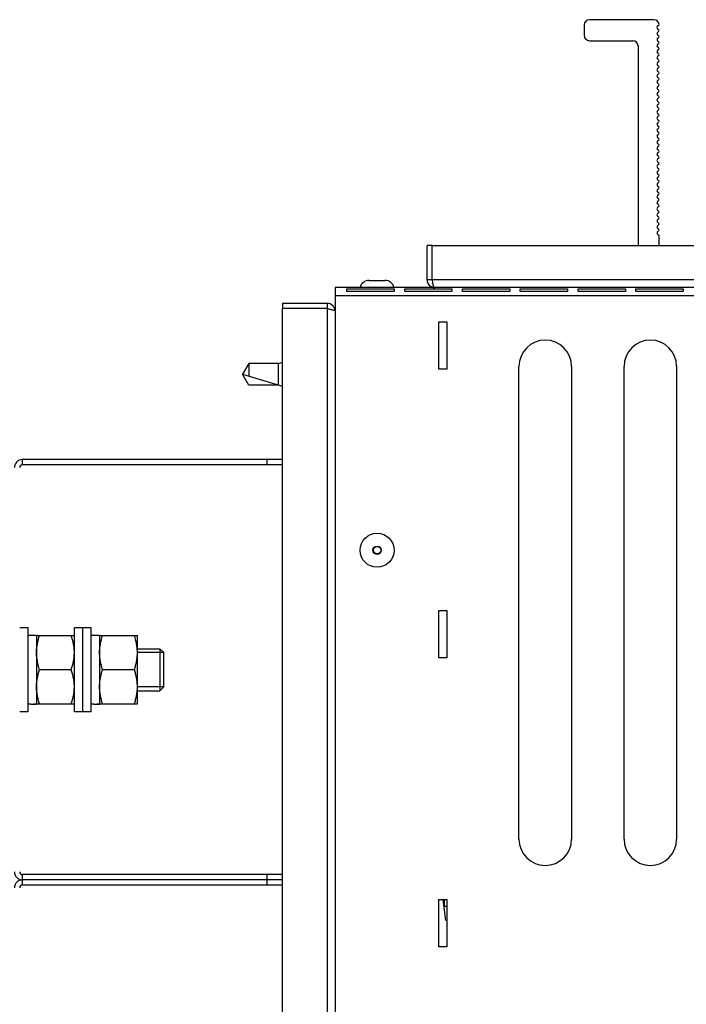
# Model space of a CAD drawing. Header units: millimetres. Extents: x -165365 to -33565, y 7406 to 103342.
# Tile 266 of 352: x -79855 to -79728, y 72969 to 73156. Entities that reach past the tile are written whole.
import ezdxf

# ---------------------------------------------------------------- set-up
doc = ezdxf.new("R2010")
doc.units = ezdxf.units.MM
doc.header["$MEASUREMENT"] = 0
doc.layers.add('02___PRT_ALL_AXES', color=7, linetype='Continuous')

# ---------------------------------------------------------------- blocks, each defined once
blk = doc.blocks.new('VVS075_H_eh_t')
at = {"color": 7, "linetype": 'Continuous'}
for p, q in [((219.29, 238.4), (219.29, 240)), ((235.29, 238.4), (235.29, 240)), ((186.29, 190), (186.29, 239.5)), ((188.29, 239.5), (186.29, 239.5)), ((187.29, 190), (187.29, 239.5)), ((188.29, 190), (188.29, 239.5)), ((219.29, 238.4), (235.29, 238.4)), ((220.75, 237.9), (220.75, 238.4)), ((233.83, 236.8), (233.83, 238.4)), ((266.29, 190), (266.29, 239.5)), ((267.29, 239.5), (266.29, 239.5)), ((267.29, 190), (267.29, 239.5)), ((220.75, 236.8), (220.75, 237.3)), ((233.83, 236.8), (220.75, 236.8)), ((220.79, 236.8), (220.79, 229.6)), ((227.29, 230.18), (227.29, 236.22)), ((233.79, 236.8), (233.79, 229.6)), ((219.29, 226.4), (219.29, 229.6)), ((219.29, 229.6), (235.29, 229.6)), ((235.29, 226.4), (235.29, 229.6)), ((219.29, 228), (235.29, 228)), ((219.29, 226.4), (235.29, 226.4)), ((220.75, 225.9), (220.75, 226.4)), ((220.75, 224.8), (220.75, 225.3)), ((233.83, 224.8), (233.83, 226.4)), ((233.83, 224.8), (220.75, 224.8)), ((220.79, 224.8), (220.79, 217.6)), ((227.29, 218.18), (227.29, 224.22)), ((233.79, 224.8), (233.79, 217.6)), ((220.79, 217.6), (233.79, 217.6)), ((223.29, 217.6), (223.29, 213.35)), ((231.29, 217.6), (231.29, 213.35)), ((223.29, 213.35), (224.04, 212.6)), ((231.29, 213.35), (223.29, 213.35)), ((224.04, 212.6), (230.54, 212.6)), ((231.29, 213.35), (230.54, 212.6)), ((283.54, 197.6), (281.26, 190)), ((281.49, 196.42), (283.54, 197.6)), ((285.59, 196.42), (283.54, 197.6)), ((281.49, 190.77), (281.49, 196.42)), ((285.59, 196.42), (283.19, 196.42)), ((285.59, 190.77), (285.59, 196.42)), ((188.29, 193), (186.29, 193)), ((267.29, 193), (266.29, 193)), ((-1.96, 190), (296.04, 190)), ((281.49, 190.77), (285.59, 190.77)), ((285.59, 190.77), (285.82, 190)), ((296.04, 181.5), (296.04, 190)), ((297.04, 190), (296.04, 190)), ((297.04, 181.5), (297.04, 190)), ((296.04, 181.5), (-1.96, 181.5)), ((300.04, 180), (-1.46, 180)), ((296.04, 181.5), (296, 181.32)), ((297.04, 181.5), (296.04, 181.5)), ((298.54, 180), (298.54, 0)), ((300.04, 1.5), (300.04, 180)), ((299.31, 168.75), (299.31, 177.75)), ((299.31, 177.75), (299.83, 177.75)), ((299.83, 177.75), (299.83, 168.75)), ((301.42, 173.5), (301.42, 170.5)), ((299.83, 168.75), (299.31, 168.75)), ((299.31, 157.75), (299.31, 166.75)), ((299.31, 166.75), (299.83, 166.75)), ((299.83, 166.75), (299.83, 157.75)), ((301.54, 161.5), (301.54, 162.5)), ((301.54, 162.5), (308.04, 162.5)), ((301.54, 20), (301.54, 161.5)), ((301.54, 161.5), (308.04, 161.5)), ((308.04, 161.5), (308.04, 162.5)), ((308.04, 161.5), (308.04, 20)), ((174.54, 158.75), (174.54, 160.25)), ((174.54, 160.25), (183.54, 160.25)), ((183.54, 159.5), (179.58, 159)), ((183.54, 160.25), (183.54, 158.75)), ((229.54, 158.75), (229.54, 160.25)), ((229.54, 160.25), (238.54, 160.25)), ((238.54, 160.25), (238.54, 158.75)), ((284.54, 158.75), (284.54, 160.25)), ((284.54, 160.25), (293.54, 160.25)), ((293.54, 160.25), (293.54, 158.75)), ((183.54, 158.75), (174.54, 158.75)), ((238.54, 158.75), (229.54, 158.75)), ((293.54, 158.75), (284.54, 158.75)), ((299.83, 157.75), (299.31, 157.75)), ((299.31, 146.75), (299.31, 155.75)), ((299.31, 155.75), (299.83, 155.75)), ((299.83, 155.75), (299.83, 146.75)), ((299.83, 146.75), (299.31, 146.75)), ((195.04, 145), (285.04, 145)), ((299.31, 135.75), (299.31, 144.75)), ((299.31, 144.75), (299.83, 144.75)), ((299.83, 144.75), (299.83, 135.75)), ((285.04, 135), (195.04, 135)), ((299.83, 135.75), (299.31, 135.75)), ((299.31, 124.75), (299.31, 133.75)), ((299.31, 133.75), (299.83, 133.75)), ((299.83, 133.75), (299.83, 124.75)), ((347.04, 131.6), (347.04, 123.35)), ((350.04, 132.6), (348.04, 132.6)), ((351.04, 119.35), (351.04, 131.6)), ((195.04, 125), (285.04, 125)), ((299.83, 124.75), (299.31, 124.75)), ((299.31, 113.75), (299.31, 122.75)), ((299.31, 122.75), (299.83, 122.75)), ((299.83, 122.75), (299.83, 113.75)), ((346.04, 122.35), (308.04, 122.35)), ((308.04, 118.35), (309.88, 118.35)), ((285.04, 115), (195.04, 115)), ((299.83, 113.75), (299.31, 113.75))]:
    blk.add_line(p, q, dxfattribs=at)
at = {"color": 2, "linetype": 'Continuous'}
for p, q in [((224.04, 212.6), (224.04, 217.6)), ((230.54, 212.6), (230.54, 217.6))]:
    blk.add_line(p, q, dxfattribs=at)
at = {"color": 7, "linetype": 'Continuous'}
for radius in [3.25, 0.8, 0.7]:
    blk.add_circle((250.04, 172), radius, dxfattribs=at)
for centre, radius, start, end in [((185.79, 239.5), 1.5, 0, 90), ((185.79, 239.5), 0.5, 0, 90), ((188.79, 239.5), 1.5, 90, 180), ((188.79, 239.5), 0.5, 90, 180), ((265.79, 239.5), 1.5, 0, 90), ((265.79, 239.5), 0.5, 0, 90), ((295.54, 181.5), 1.5, 270, 0), ((299.62, 173.5), 1.8, 0, 76.4638), ((299.62, 170.5), 1.8, 283.5362, 0), ((301.54, 161), 1.5, 90, 180), ((195.04, 140), 5, 90, 270), ((285.04, 140), 5, 270, 90), ((348.04, 131.6), 1, 90, 180), ((350.04, 131.6), 1, 0, 90), ((195.04, 120), 5, 90, 270), ((285.04, 120), 5, 270, 90), ((346.04, 123.35), 1, 270, 0), ((309.88, 118.55), 0.2, 270, 340.5288), ((310.44, 118.35), 0.4, 19.4712, 160.5288), ((311.01, 118.55), 0.2, 199.4712, 275.3215), ((311.03, 118.55), 0.2, 270, 340.5288), ((311.59, 118.35), 0.4, 19.4712, 160.5288), ((312.16, 118.55), 0.2, 199.4712, 275.3215), ((312.18, 118.55), 0.2, 270, 340.5288), ((312.74, 118.35), 0.4, 19.4712, 160.5288), ((313.31, 118.55), 0.2, 199.4712, 275.3215), ((313.33, 118.55), 0.2, 270, 340.5288), ((313.89, 118.35), 0.4, 19.4712, 160.5288), ((314.46, 118.55), 0.2, 199.4712, 275.3215), ((314.48, 118.55), 0.2, 270, 340.5288), ((315.04, 118.35), 0.4, 19.4712, 160.5288), ((315.61, 118.55), 0.2, 199.4712, 275.3215), ((315.63, 118.55), 0.2, 270, 340.5288), ((316.19, 118.35), 0.4, 19.4712, 160.5288), ((316.76, 118.55), 0.2, 199.4712, 275.3215), ((316.78, 118.55), 0.2, 270, 340.5288), ((317.34, 118.35), 0.4, 19.4712, 160.5288), ((317.91, 118.55), 0.2, 199.4712, 275.3215), ((317.93, 118.55), 0.2, 270, 340.5288), ((318.49, 118.35), 0.4, 19.4712, 160.5288), ((319.06, 118.55), 0.2, 199.4712, 275.3215), ((319.08, 118.55), 0.2, 270, 340.5288), ((319.64, 118.35), 0.4, 19.4712, 160.5288), ((320.21, 118.55), 0.2, 199.4712, 275.3215), ((320.23, 118.55), 0.2, 270, 340.5288), ((320.79, 118.35), 0.4, 19.4712, 160.5288), ((321.36, 118.55), 0.2, 199.4712, 275.3215), ((321.38, 118.55), 0.2, 270, 340.5288), ((321.94, 118.35), 0.4, 19.4712, 160.5288), ((322.51, 118.55), 0.2, 199.4712, 275.3215), ((322.53, 118.55), 0.2, 270, 340.5288), ((323.09, 118.35), 0.4, 19.4712, 160.5288), ((323.66, 118.55), 0.2, 199.4712, 275.3215), ((323.68, 118.55), 0.2, 270, 340.5288), ((324.24, 118.35), 0.4, 19.4712, 160.5288), ((324.81, 118.55), 0.2, 199.4712, 275.3215), ((324.83, 118.55), 0.2, 270, 340.5288), ((325.39, 118.35), 0.4, 19.4712, 160.5288), ((325.96, 118.55), 0.2, 199.4712, 275.3215), ((325.98, 118.55), 0.2, 270, 340.5288), ((326.54, 118.35), 0.4, 19.4712, 160.5288), ((327.11, 118.55), 0.2, 199.4712, 275.3215), ((327.13, 118.55), 0.2, 270, 340.5288), ((327.69, 118.35), 0.4, 19.4712, 160.5288), ((328.26, 118.55), 0.2, 199.4712, 275.3215), ((328.28, 118.55), 0.2, 270, 340.5288), ((328.84, 118.35), 0.4, 19.4712, 160.5288), ((329.41, 118.55), 0.2, 199.4712, 275.3215), ((329.43, 118.55), 0.2, 270, 340.5288), ((329.99, 118.35), 0.4, 19.4712, 160.5288), ((330.56, 118.55), 0.2, 199.4712, 275.3215), ((330.58, 118.55), 0.2, 270, 340.5288), ((331.14, 118.35), 0.4, 19.4712, 160.5288), ((331.71, 118.55), 0.2, 199.4712, 275.3215), ((331.73, 118.55), 0.2, 270, 340.5288), ((332.29, 118.35), 0.4, 19.4712, 160.5288), ((332.86, 118.55), 0.2, 199.4712, 275.3215), ((332.88, 118.55), 0.2, 270, 340.5288), ((333.44, 118.35), 0.4, 19.4712, 160.5288), ((334.01, 118.55), 0.2, 199.4712, 275.3215), ((334.03, 118.55), 0.2, 270, 340.5288), ((334.59, 118.35), 0.4, 19.4712, 160.5288), ((335.16, 118.55), 0.2, 199.4712, 275.3215), ((335.18, 118.55), 0.2, 270, 340.5288), ((335.74, 118.35), 0.4, 19.4712, 160.5288), ((336.31, 118.55), 0.2, 199.4712, 275.3215), ((336.33, 118.55), 0.2, 270, 340.5288), ((336.89, 118.35), 0.4, 19.4712, 160.5288), ((337.46, 118.55), 0.2, 199.4712, 275.3215), ((337.48, 118.55), 0.2, 270, 340.5288), ((338.04, 118.35), 0.4, 19.4712, 160.5288), ((338.61, 118.55), 0.2, 199.4712, 275.3215), ((338.63, 118.55), 0.2, 270, 340.5288), ((339.19, 118.35), 0.4, 19.4712, 160.5288), ((339.76, 118.55), 0.2, 199.4712, 275.3215), ((339.78, 118.55), 0.2, 270, 340.5288), ((340.34, 118.35), 0.4, 19.4712, 160.5288), ((340.91, 118.55), 0.2, 199.4712, 275.3215), ((340.93, 118.55), 0.2, 270, 340.5288), ((341.49, 118.35), 0.4, 19.4712, 160.5288), ((342.06, 118.55), 0.2, 199.4712, 275.3215), ((342.08, 118.55), 0.2, 270, 340.5288), ((342.64, 118.35), 0.4, 19.4712, 160.5288), ((343.21, 118.55), 0.2, 199.4712, 275.3215), ((343.23, 118.55), 0.2, 270, 340.5288), ((343.79, 118.35), 0.4, 19.4712, 160.5288), ((344.36, 118.55), 0.2, 199.4712, 275.3215), ((344.38, 118.55), 0.2, 270, 340.5288), ((344.94, 118.35), 0.4, 19.4712, 160.5288), ((345.51, 118.55), 0.2, 199.4712, 275.3215), ((345.53, 118.55), 0.2, 270, 340.5288), ((346.09, 118.35), 0.4, 19.4712, 160.5288), ((346.66, 118.55), 0.2, 199.4712, 275.3215), ((346.68, 118.55), 0.2, 270, 340.5288), ((347.24, 118.35), 0.4, 19.4712, 160.5288), ((347.81, 118.55), 0.2, 199.4712, 275.3215), ((347.83, 118.55), 0.2, 270, 340.5288), ((348.39, 118.35), 0.4, 19.4712, 160.5288), ((348.96, 118.55), 0.2, 199.4712, 275.3215), ((348.98, 118.55), 0.2, 270, 340.5288), ((349.54, 118.35), 0.4, 19.7373, 160.5288), ((350.11, 118.55), 0.2, 199.7373, 274.6425), ((350.04, 119.35), 1, 274.6425, 0)]:
    blk.add_arc(centre, radius, start, end, dxfattribs=at)
for centre, start_param, end_param in [((227.29, 237.9), 4.712389, 4.853728), ((227.29, 237.3), 4.674153, 4.776849), ((227.29, 225.9), 4.712389, 4.853728), ((227.29, 225.3), 4.674153, 4.776849)]:
    blk.add_ellipse(centre, major_axis=(0, -7.79), ratio=0.8391, start_param=start_param, end_param=end_param, dxfattribs=at)
for points, knots in [([(220.79, 236.22), (221.06, 236.31), (221.59, 236.47), (222.4, 236.65), (223.22, 236.77), (223.77, 236.8), (224.04, 236.8)], [0, 0, 0, 0, 0.251418, 0.50175, 0.75115, 1, 1, 1, 1]), ([(224.04, 236.8), (224.32, 236.8), (224.87, 236.77), (225.69, 236.65), (226.5, 236.47), (227.03, 236.31), (227.29, 236.22)], [0, 0, 0, 0, 0.248851, 0.49825, 0.748582, 1, 1, 1, 1]), ([(227.29, 236.22), (227.56, 236.31), (228.09, 236.47), (228.9, 236.65), (229.72, 236.77), (230.27, 236.8), (230.54, 236.8)], [0, 0, 0, 0, 0.251418, 0.50175, 0.75115, 1, 1, 1, 1]), ([(230.54, 236.8), (230.82, 236.8), (231.37, 236.77), (232.19, 236.65), (233, 236.47), (233.53, 236.31), (233.79, 236.22)], [0, 0, 0, 0, 0.248851, 0.49825, 0.748582, 1, 1, 1, 1]), ([(220.79, 230.18), (221.06, 230.09), (221.59, 229.93), (222.4, 229.75), (223.22, 229.63), (223.77, 229.6), (224.04, 229.6)], [0, 0, 0, 0, 0.251418, 0.50175, 0.75115, 1, 1, 1, 1]), ([(224.04, 229.6), (224.32, 229.6), (224.87, 229.63), (225.69, 229.75), (226.5, 229.93), (227.03, 230.09), (227.29, 230.18)], [0, 0, 0, 0, 0.248851, 0.49825, 0.748582, 1, 1, 1, 1]), ([(227.29, 230.18), (227.56, 230.09), (228.09, 229.93), (228.9, 229.75), (229.72, 229.63), (230.27, 229.6), (230.54, 229.6)], [0, 0, 0, 0, 0.251418, 0.50175, 0.75115, 1, 1, 1, 1]), ([(230.54, 229.6), (230.82, 229.6), (231.37, 229.63), (232.19, 229.75), (233, 229.93), (233.53, 230.09), (233.79, 230.18)], [0, 0, 0, 0, 0.248851, 0.49825, 0.748582, 1, 1, 1, 1]), ([(220.79, 224.22), (221.06, 224.31), (221.59, 224.47), (222.4, 224.65), (223.22, 224.77), (223.77, 224.8), (224.04, 224.8)], [0, 0, 0, 0, 0.251418, 0.50175, 0.75115, 1, 1, 1, 1]), ([(224.04, 224.8), (224.32, 224.8), (224.87, 224.77), (225.69, 224.65), (226.5, 224.47), (227.03, 224.31), (227.29, 224.22)], [0, 0, 0, 0, 0.248851, 0.49825, 0.748582, 1, 1, 1, 1]), ([(227.29, 224.22), (227.56, 224.31), (228.09, 224.47), (228.9, 224.65), (229.72, 224.77), (230.27, 224.8), (230.54, 224.8)], [0, 0, 0, 0, 0.251418, 0.50175, 0.75115, 1, 1, 1, 1]), ([(230.54, 224.8), (230.82, 224.8), (231.37, 224.77), (232.19, 224.65), (233, 224.47), (233.53, 224.31), (233.79, 224.22)], [0, 0, 0, 0, 0.248851, 0.49825, 0.748582, 1, 1, 1, 1]), ([(220.79, 218.18), (221.06, 218.09), (221.59, 217.93), (222.4, 217.75), (223.22, 217.63), (223.77, 217.6), (224.04, 217.6)], [0, 0, 0, 0, 0.251418, 0.50175, 0.75115, 1, 1, 1, 1]), ([(224.04, 217.6), (224.32, 217.6), (224.87, 217.63), (225.69, 217.75), (226.5, 217.93), (227.03, 218.09), (227.29, 218.18)], [0, 0, 0, 0, 0.248851, 0.49825, 0.748582, 1, 1, 1, 1]), ([(227.29, 218.18), (227.56, 218.09), (228.09, 217.93), (228.9, 217.75), (229.72, 217.63), (230.27, 217.6), (230.54, 217.6)], [0, 0, 0, 0, 0.251418, 0.50175, 0.75115, 1, 1, 1, 1]), ([(230.54, 217.6), (230.82, 217.6), (231.37, 217.63), (232.19, 217.75), (233, 217.93), (233.53, 218.09), (233.79, 218.18)], [0, 0, 0, 0, 0.248851, 0.49825, 0.748582, 1, 1, 1, 1]), ([(295.79, 180.44), (295.76, 180.33), (295.71, 180.18), (295.6, 180), (295.54, 180)], [0, 0, 0, 0, 0.672951, 1, 1, 1, 1]), ([(296, 181.32), (295.99, 181.24), (295.92, 180.94), (295.85, 180.65), (295.79, 180.44)], [0, 0, 0, 0, 0.27563, 1, 1, 1, 1]), ([(300.87, 161.45), (300.76, 161.43), (300.55, 161.38), (300.26, 161.28), (300.04, 161.12), (300.04, 161)], [0, 0, 0, 0, 0.349322, 0.636373, 1, 1, 1, 1]), ([(301.54, 161.5), (301.48, 161.5), (301.26, 161.49), (301.03, 161.47), (300.87, 161.45)], [0, 0, 0, 0, 0.261759, 1, 1, 1, 1])]:
    blk.add_open_spline(points, degree=3, knots=knots, dxfattribs=at)
at = {"layer": '02___PRT_ALL_AXES', "color": 7, "linetype": 'Continuous'}
for p, q in [((182.24, 158.75), (182.24, 159.33)), ((183.54, 159.25), (182.24, 159.25))]:
    blk.add_line(p, q, dxfattribs=at)
blk = doc.blocks.new('A$C67D5CFA7')
blk.add_blockref('VVS075_H_eh_t', (1204, 735.96))
blk = doc.blocks.new('A$C67D5CFBA')
blk.add_blockref('VVS075_H_eh_t', (1204, 735.96))

msp = doc.modelspace()

# ---------------------------------------------------------------- block references
at = {"rotation": 90}
for name in ['A$C67D5CFA7', 'A$C67D5CFBA']:
    msp.add_blockref(name, (-78879.33119, 71601.08966), dxfattribs=at)

doc.saveas('drawing.dxf')
